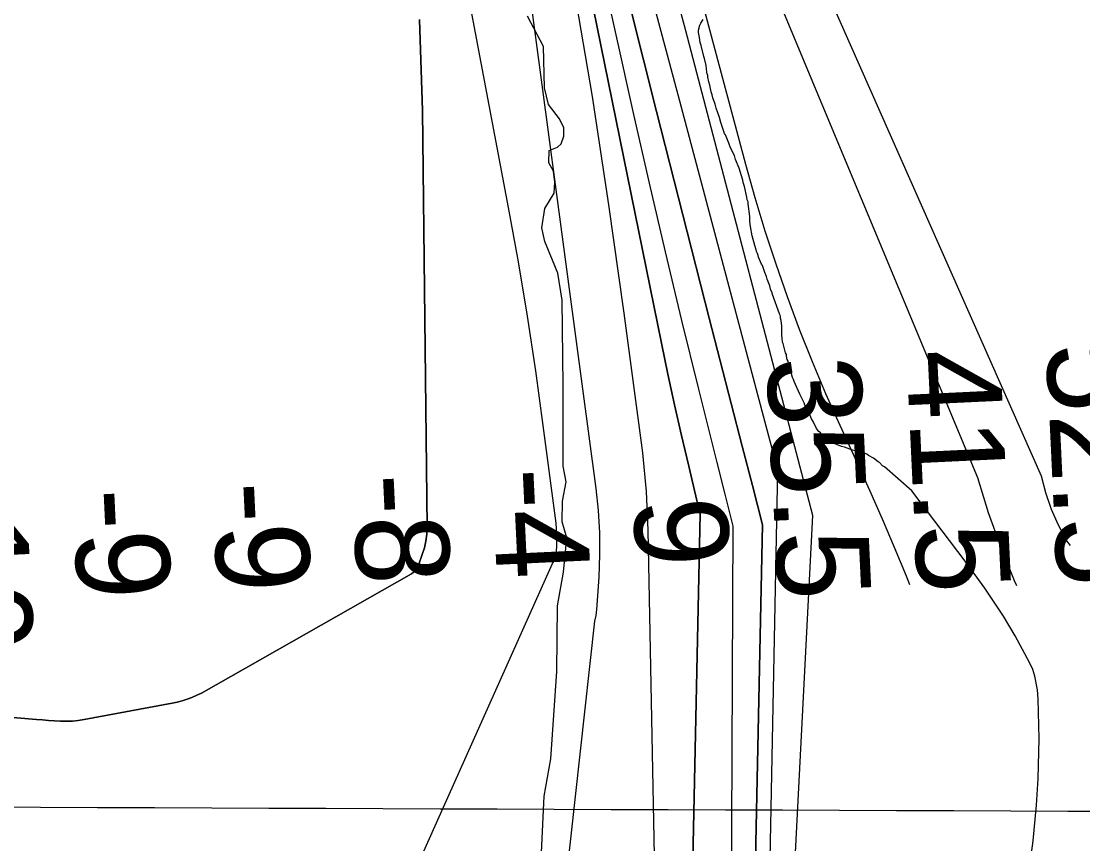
# Model space of a CAD drawing. Extents: x 3146026 to 3183936, y 897894 to 923344.
# Drawn here: x 3177673 to 3178432, y 909321 to 909909 of the extents above; entities that cross this region are included whole.
import ezdxf

# ---------------------------------------------------------------- set-up
doc = ezdxf.new("R2010")
doc.units = 0
for name, color, linetype in [('V-GRID-MAJR', 7, 'Continuous'), ('V-RIVR-EDGE', 7, 'Continuous'), ('V-RIVR-RANG', 7, 'Continuous'), ('V-SITE-VEGE', 7, 'Continuous'), ('V-TOPO-DPTH', 7, 'Continuous'), ('V-TOPO-MAJR', 7, 'Continuous'), ('V-TOPO-MINR', 7, 'Continuous'), ('V-TOPO-WATR', 7, 'Continuous')]:
    doc.layers.add(name, color=color, linetype=linetype)

msp = doc.modelspace()

# ---------------------------------------------------------------- linework, layer by layer
at = {"layer": 'V-GRID-MAJR'}
msp.add_spline([(3150267.842, 909437.3570000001), (3155490.4390000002, 909418.746), (3160713.04, 909400.895), (3165935.643, 909383.804), (3171158.249, 909367.4720000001), (3176380.857, 909351.9), (3181603.467, 909337.087), (3181603.468, 909337.087)], degree=3, dxfattribs=at)
at = {"layer": 'V-RIVR-EDGE'}
msp.add_lwpolyline([(3178044.6421623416, 909314.531555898), (3178046.589007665, 909354.709782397), (3178051.273960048, 909381.4868915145), (3178055.584980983, 909443.8292254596), (3178056.1633438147, 909490.9389462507), (3178060.379572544, 909514.9459702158), (3178062.7494585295, 909539.4194336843), (3178059.5449119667, 909550.9742083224), (3178059.58145836, 909565.7540868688), (3178062.38694783, 909579.6033705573), (3178060.105001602, 909590.693989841), (3178060.1415479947, 909605.4738683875), (3178060.2477609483, 909648.4278904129), (3178059.474772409, 909709.3971735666), (3178056.289641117, 909728.803758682), (3178047.10817869, 909751.4582892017), (3178044.8228062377, 909761.1632948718), (3178047.1664245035, 909775.0137206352), (3178053.660031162, 909786.082640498), (3178054.141317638, 909793.933308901), (3178053.2369905, 909801.7874035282), (3178050.01873904, 909807.7997237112), (3178050.04043846, 909816.5752765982), (3178056.050474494, 909818.8697856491), (3178058.827412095, 909821.1722892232), (3178060.688601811, 909826.7101753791), (3178060.703448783, 909832.7145010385), (3178057.4863393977, 909839.188692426), (3178049.659654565, 909849.3692741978), (3178046.9181212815, 909861.3847779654), (3178046.067471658, 909890.9468192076), (3178034.5743690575, 909912.6833176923)], dxfattribs=at)
at = {"layer": 'V-SITE-VEGE'}
for p, q in [((3178156.883, 909902.4929999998), (3178157.8310000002, 909906.1469999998)), ((3178157.8310000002, 909906.1469999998), (3178158.5500000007, 909907.613)), ((3178158.5500000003, 909907.613), (3178160.235, 909910.2999999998)), ((3178156.895, 909900.7869999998), (3178156.883, 909902.4929999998)), ((3178157.651, 909897.3849999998), (3178156.8950000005, 909900.7869999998)), ((3178158.161, 909893.7399999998), (3178157.651, 909897.3849999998)), ((3178158.906, 909891.5549999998), (3178158.161, 909893.7399999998)), ((3178160.666, 909883.7779999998), (3178158.906, 909891.5549999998)), ((3178161.161, 909882.3219999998), (3178160.666, 909883.7779999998)), ((3178162.415, 909877.221), (3178161.1610000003, 909882.3219999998)), ((3178162.933, 909872.5999999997), (3178162.415, 909877.221)), ((3178163.185, 909871.3859999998), (3178162.933, 909872.5999999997)), ((3178163.68, 909870.1739999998), (3178163.185, 909871.3859999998)), ((3178163.688, 909868.9569999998), (3178163.68, 909870.1739999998)), ((3178164.198, 909865.5529999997), (3178163.688, 909868.9569999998)), ((3178164.946, 909863.1239999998), (3178164.1980000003, 909865.5529999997)), ((3178165.951, 909858.5079999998), (3178164.946, 909863.1239999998)), ((3178166.699, 909856.3229999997), (3178165.951, 909858.5079999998)), ((3178167.201, 909854.138), (3178166.699, 909856.3229999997)), ((3178168.935, 909849.5259999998), (3178167.201, 909854.138)), ((3178169.441, 909846.853), (3178168.935, 909849.5259999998)), ((3178171.921, 909840.0559999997), (3178169.441, 909846.853)), ((3178172.921, 909836.4119999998), (3178171.921, 909840.0559999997)), ((3178174.4080000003, 909832.2859999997), (3178172.921, 909836.4119999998)), ((3178175.409, 909828.6419999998), (3178174.4080000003, 909832.2859999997)), ((3178176.146, 909827.6749999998), (3178175.409, 909828.6419999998)), ((3178178.62, 909821.8529999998), (3178176.1460000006, 909827.6749999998)), ((3178179.861, 909818.4529999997), (3178178.62, 909821.8529999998)), ((3178182.577, 909812.8769999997), (3178179.861, 909818.4529999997)), ((3178183.327, 909809.9599999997), (3178182.577, 909812.8769999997)), ((3178186.046, 909803.8959999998), (3178183.327, 909809.9599999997)), ((3178187.546, 909798.3089999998), (3178186.046, 909803.8959999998)), ((3178188.541, 909795.397), (3178187.5460000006, 909798.3089999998)), ((3178188.795, 909793.6949999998), (3178188.541, 909795.397)), ((3178189.788, 909790.7849999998), (3178188.795, 909793.6949999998)), ((3178191.545, 909783.2499999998), (3178189.788, 909790.7849999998)), ((3178191.801, 909781.3069999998), (3178191.545, 909783.2499999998)), ((3178192.299, 909779.8509999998), (3178191.801, 909781.3069999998)), ((3178192.309, 909778.3899999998), (3178192.299, 909779.8509999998)), ((3178193.589, 909769.3959999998), (3178192.309, 909778.3899999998)), ((3178193.616, 909765.7459999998), (3178193.589, 909769.3959999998)), ((3178194.128, 909762.0989999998), (3178193.616, 909765.7459999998)), ((3178195.389, 909755.5349999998), (3178194.128, 909762.0989999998)), ((3178197.142, 909748.4919999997), (3178195.389, 909755.5349999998)), ((3178198.1380000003, 909745.5789999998), (3178197.142, 909748.4919999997)), ((3178198.39, 909744.3649999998), (3178198.1380000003, 909745.5789999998)), ((3178199.129, 909742.9089999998), (3178198.39, 909744.3649999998)), ((3178199.627, 909741.4529999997), (3178199.129, 909742.9089999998)), ((3178199.879, 909740.2359999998), (3178199.627, 909741.4529999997)), ((3178201.859, 909735.1409999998), (3178199.879, 909740.2359999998)), ((3178202.596, 909734.1719999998), (3178201.859, 909735.1409999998)), ((3178204.335, 909729.3179999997), (3178202.596, 909734.1719999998)), ((3178205.5700000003, 909726.4079999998), (3178204.335, 909729.3179999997)), ((3178206.072, 909724.4639999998), (3178205.5700000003, 909726.4079999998)), ((3178207.81, 909719.6089999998), (3178206.072, 909724.4639999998)), ((3178208.312, 909717.4209999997), (3178207.81, 909719.6089999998)), ((3178209.5470000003, 909714.7549999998), (3178208.3120000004, 909717.4209999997)), ((3178209.799, 909713.5379999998), (3178209.5470000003, 909714.7549999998)), ((3178214.7630000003, 909699.7019999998), (3178209.7990000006, 909713.5379999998)), ((3178215.257, 909698.7329999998), (3178214.7630000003, 909699.7019999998)), ((3178215.507, 909697.7629999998), (3178215.257, 909698.7329999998)), ((3178215.515, 909696.5439999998), (3178215.507, 909697.7629999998)), ((3178216.015, 909694.8439999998), (3178215.515, 909696.5439999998)), ((3178216.529, 909690.9549999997), (3178216.015, 909694.8439999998)), ((3178216.574, 909684.3849999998), (3178216.529, 909690.9549999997)), ((3178216.8340000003, 909682.198), (3178216.5740000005, 909684.3849999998)), ((3178216.852, 909679.5189999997), (3178216.8340000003, 909682.198)), ((3178217.346, 909678.5499999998), (3178216.852, 909679.5189999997)), ((3178219.095, 909671.7489999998), (3178217.346, 909678.5499999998)), ((3178219.8340000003, 909670.5389999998), (3178219.095, 909671.7489999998)), ((3178219.842, 909669.3199999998), (3178219.8340000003, 909670.5389999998)), ((3178220.344, 909667.1349999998), (3178219.842, 909669.3199999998)), ((3178221.0840000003, 909665.9219999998), (3178220.3440000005, 909667.1349999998)), ((3178221.34, 909664.2199999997), (3178221.0840000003, 909665.9219999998)), ((3178222.085, 909662.0349999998), (3178221.3400000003, 909664.2199999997)), ((3178222.841, 909658.3919999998), (3178222.085, 909662.0349999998)), ((3178224.086, 909654.2629999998), (3178222.841, 909658.3919999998)), ((3178224.825, 909652.807), (3178224.0860000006, 909654.2629999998)), ((3178225.323, 909651.3529999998), (3178224.825, 909652.807)), ((3178229.282, 909642.1329999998), (3178225.323, 909651.3529999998)), ((3178232.487, 909636.071), (3178229.2820000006, 909642.1329999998)), ((3178232.987, 909634.3709999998), (3178232.487, 909636.071)), ((3178235.45, 909629.765), (3178232.9870000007, 909634.3709999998)), ((3178237.679, 909624.6719999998), (3178235.45, 909629.765)), ((3178238.907, 909622.7319999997), (3178237.679, 909624.6719999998)), ((3178241.377, 909617.6409999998), (3178238.907, 909622.7319999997)), ((3178242.8540000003, 909615.4599999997), (3178241.377, 909617.6409999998)), ((3178244.076, 909614.4949999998), (3178242.8540000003, 909615.4599999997)), ((3178245.795, 909612.3159999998), (3178244.076, 909614.4949999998)), ((3178247.998, 909610.3869999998), (3178245.795, 909612.3159999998)), ((3178252.8850000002, 909607.743), (3178247.998, 909610.3869999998)), ((3178253.862, 909607.0199999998), (3178252.8850000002, 909607.743)), ((3178259.232, 909604.8669999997), (3178253.862, 909607.0199999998)), ((3178261.181, 909604.3939999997), (3178259.232, 909604.8669999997)), ((3178267.037, 909602.2459999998), (3178261.181, 909604.3939999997)), ((3178271.667, 909601.0599999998), (3178267.037, 909602.2459999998)), ((3178272.886, 909601.0699999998), (3178271.667, 909601.0599999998)), ((3178277.2770000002, 909599.3969999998), (3178272.886, 909601.0699999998)), ((3178278.501, 909598.4329999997), (3178277.2770000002, 909599.3969999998)), ((3178281.921, 909596.5099999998), (3178278.501, 909598.4329999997)), ((3178285.346, 909593.8569999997), (3178281.921, 909596.5099999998)), ((3178286.323, 909593.3759999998), (3178285.346, 909593.8569999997)), ((3178288.5300000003, 909590.959), (3178286.323, 909593.3759999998)), ((3178289.995, 909590.2389999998), (3178288.5300000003, 909590.959)), ((3178309.34, 909573.099), (3178289.995, 909590.2389999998)), ((3178347.531, 909522.9129999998), (3178309.34, 909573.099)), ((3178361.705, 909503.4359999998), (3178347.531, 909522.9129999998)), ((3178374.899, 909483.3699999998), (3178361.705, 909503.4359999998)), ((3178383.205, 909469.4539999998), (3178374.899, 909483.3699999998)), ((3178393.742, 909449.9809999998), (3178383.205, 909469.4539999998)), ((3178395.8170000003, 909445.3179999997), (3178393.742, 909449.9809999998)), ((3178397.375, 909440.5539999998), (3178395.8170000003, 909445.3179999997)), ((3178399.241, 909430.8259999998), (3178397.3750000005, 909440.5539999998)), ((3178399.772, 909424.2710000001), (3178399.241, 909430.8259999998)), ((3178400.398, 909395.8359999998), (3178399.772, 909424.2710000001)), ((3178399.649, 909367.3099999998), (3178400.398, 909395.8359999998)), ((3178398.453, 909348.2729999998), (3178399.649, 909367.3099999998)), ((3178396.059, 909322.9109999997), (3178398.453, 909348.2729999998)), ((3178391.602, 909289.2049999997), (3178396.059, 909322.9109999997))]:
    msp.add_line(p, q, dxfattribs=at)
at = {"layer": 'V-TOPO-DPTH'}
for points in [[(3177734.37, 911177.02), (3177751, 911194.46), (3178015.9466763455, 910282.7681374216), (3178019.2833439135, 910273.1762188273), (3178022.4083285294, 910263.5196026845), (3178025.2157887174, 910253.7659402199), (3178027.811565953, 910243.9475802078), (3178089.9716959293, 909992.2325484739), (3178108.3645027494, 909918.2430825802), (3178126.9096398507, 909844.2920677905), (3178145.6832723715, 909770.3987296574), (3178164.609235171, 909696.5438426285), (3178188.2023664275, 909605.064422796), (3178195.4148403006, 909576.9701675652), (3178202.5857499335, 909548.8653563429), (3178192.892505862, 909082.1844553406)], [(3178146.714138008, 909017.3267109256), (3178158.124274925, 909556.5554997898), (3178155.763351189, 909566.3060706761), (3178149.90075182, 909590.6585955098), (3178144.7398082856, 909612.6148552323), (3178139.736762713, 909634.6061448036), (3178134.9705640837, 909656.6499791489), (3178130.362263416, 909678.7288433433), (3178013.9918671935, 910251.662664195), (3178012.9519405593, 910256.0976052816), (3178011.738908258, 910260.479000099), (3178010.2662174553, 910264.7800755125), (3178008.6204209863, 910269.027604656), (3177734.37, 911177.02)], [(3177734.37, 911177.02), (3178008.6204209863, 910269.027604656), (3178010.2662174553, 910264.7800755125), (3178011.738908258, 910260.479000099), (3178012.9519405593, 910256.0976052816), (3178013.9918671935, 910251.662664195), (3178130.362263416, 909678.7288433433), (3178134.9705640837, 909656.6499791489), (3178139.736762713, 909634.6061448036), (3178144.7398082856, 909612.6148552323), (3178149.90075182, 909590.6585955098), (3178155.763351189, 909566.3060706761), (3178158.124274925, 909556.5554997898), (3178146.714138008, 909017.3267109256)], [(3178034.6627967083, 909043.2100967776), (3178082.7019478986, 909479.8990568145), (3178083.729907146, 909483.9563909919), (3178084.3456513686, 909488.153167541), (3178085.9023734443, 909511.3738569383), (3178086.489509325, 909527.2757459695), (3178086.441957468, 909543.1566897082), (3178085.4423740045, 909559.0062155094), (3178083.8081028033, 909574.8347960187), (3178021.1063671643, 910043.7856546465), (3178016.0892408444, 910078.7829406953), (3178010.6319041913, 910113.7071623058), (3178004.51425204, 910148.5217872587), (3177997.956389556, 910183.2633477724), (3177989.604893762, 910225.3181661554), (3177986.715897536, 910238.9343912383), (3177983.5920046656, 910252.493263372), (3177980.115766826, 910265.9661060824), (3177976.4046323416, 910279.3815958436), (3177972.237338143, 910292.6505839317), (3177967.6986708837, 910305.7822614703), (3177962.602944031, 910318.7079731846), (3177957.135844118, 910331.4963743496), (3177727.657219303, 911136.2822402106)], [(3178034.6627967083, 909043.2100967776), (3178082.7019478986, 909479.8990568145), (3178083.729907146, 909483.9563909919), (3178084.3456513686, 909488.153167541), (3178085.9023734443, 909511.3738569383), (3178086.489509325, 909527.2757459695), (3178086.441957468, 909543.1566897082), (3178085.4423740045, 909559.0062155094), (3178083.8081028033, 909574.8347960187), (3178021.1063671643, 910043.7856546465), (3178016.0892408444, 910078.7829406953), (3178010.6319041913, 910113.7071623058), (3178004.51425204, 910148.5217872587), (3177997.956389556, 910183.2633477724), (3177989.604893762, 910225.3181661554), (3177986.715897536, 910238.9343912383), (3177983.5920046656, 910252.493263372), (3177980.115766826, 910265.9661060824), (3177976.4046323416, 910279.3815958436), (3177972.237338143, 910292.6505839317), (3177967.6986708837, 910305.7822614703), (3177962.602944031, 910318.7079731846), (3177957.135844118, 910331.4963743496), (3177727.657219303, 911136.2822402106)], [(3177957.4323460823, 909910.2678695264), (3177959.5552595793, 909845.0924220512), (3177962.821738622, 909547.1149976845), (3177962.603735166, 909542.1047892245), (3177962.030901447, 909537.1552839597), (3177960.925822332, 909532.296833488), (3177959.465912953, 909527.4990862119), (3177956.7023333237, 909519.9243371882), (3177955.8575528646, 909518.0759332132), (3177954.0562578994, 909515.6293109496), (3177951.635373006, 909513.8446645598), (3177801.526280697, 909428.48835288), (3177798.1934566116, 909426.8730387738), (3177794.8026768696, 909425.369900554), (3177791.335020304, 909424.063637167), (3177787.823569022, 909422.9056613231), (3177784.2464256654, 909421.9701167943), (3177780.625487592, 909421.1828598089), (3177717.7392131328, 909409.5657820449), (3177713.5179446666, 909408.939891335), (3177709.283682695, 909408.5144494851), (3177705.029930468, 909408.3896809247), (3177700.7631847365, 909408.4653612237), (3177696.48800739, 909408.713703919), (3177692.2147324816, 909408.9894713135), (3177687.9443112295, 909409.3063757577), (3177683.6757924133, 909409.6507049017), (3177607.7544202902, 909416.1431519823)], [(3177607.7544202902, 909416.1431519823), (3177683.6757924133, 909409.6507049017), (3177687.9443112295, 909409.3063757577), (3177692.2147324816, 909408.9894713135), (3177696.48800739, 909408.713703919), (3177700.7631847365, 909408.4653612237), (3177705.029930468, 909408.3896809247), (3177709.283682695, 909408.5144494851), (3177713.5179446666, 909408.939891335), (3177717.7392131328, 909409.5657820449), (3177780.625487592, 909421.1828598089), (3177784.2464256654, 909421.9701167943), (3177787.823569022, 909422.9056613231), (3177791.335020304, 909424.063637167), (3177794.8026768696, 909425.369900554), (3177798.1934566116, 909426.8730387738), (3177801.526280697, 909428.48835288), (3177951.635373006, 909513.8446645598), (3177954.0562578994, 909515.6293109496), (3177955.8575528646, 909518.0759332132), (3177956.7023333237, 909519.9243371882), (3177959.465912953, 909527.4990862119), (3177960.925822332, 909532.296833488), (3177962.030901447, 909537.1552839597), (3177962.603735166, 909542.1047892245), (3177962.821738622, 909547.1149976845), (3177959.5552595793, 909845.0924220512), (3177957.4323460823, 909910.2678695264)]]:
    msp.add_lwpolyline(points, dxfattribs=at)
at = {"layer": 'V-TOPO-MAJR'}
msp.add_lwpolyline([(3178308.0401064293, 909505.9574709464), (3178305.6043611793, 909511.9904483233), (3178297.1405505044, 909532.5165591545), (3178288.4763535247, 909552.9559777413), (3178279.5115770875, 909573.2653579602), (3178270.346414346, 909593.4880459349), (3178258.1552898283, 909619.8681121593), (3178248.0312649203, 909642.5512692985), (3178238.3085843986, 909665.3990382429), (3178229.1879204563, 909688.4937248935), (3178220.4686009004, 909711.7530233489), (3178212.349383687, 909735.229533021), (3178204.6277369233, 909758.8306012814), (3178197.5024458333, 909782.6185074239), (3178190.7747251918, 909806.5309721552), (3178133.2115889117, 910021.4694059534)], dxfattribs=at)
at = {"layer": 'V-TOPO-MINR'}
for points in [[(3178384.3676034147, 909505.0654485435), (3178382.7520942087, 909508.8325022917), (3178373.09056352, 909533.0273694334), (3178364.257845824, 909557.4980132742), (3178356.6683476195, 909582.3823221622), (3178105.847439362, 910184.1236506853), (3178099.092308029, 910207.9954553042), (3178092.37304328, 910231.8774529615), (3178088.2667285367, 910246.5357088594), (3178083.5004453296, 910263.0570671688), (3178078.5648210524, 910279.526245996), (3178073.3751851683, 910295.9171556), (3178068.016208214, 910312.2558857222), (3177784.27, 911229.35)], [(3178214.151536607, 909077.938604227), (3178238.542931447, 909555.4244009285), (3178147.74442402, 909902.0017168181), (3178131.4739533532, 909963.5659831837), (3178115.027301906, 910025.0827412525), (3178098.316379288, 910086.528236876), (3178081.4292758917, 910147.9262242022), (3178059.6190712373, 910226.5622353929), (3178053.327374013, 910248.552125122), (3178046.799081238, 910270.4694467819), (3178039.915895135, 910292.277916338), (3178032.7961134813, 910314.0138178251), (3178000.5931954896, 910409.6933440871), (3177996.5222855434, 910422.9270986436), (3177767.63, 911211.91)], [(3178203.5221703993, 909080.0615841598), (3178213.557365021, 909588.1649410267), (3178203.479650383, 909626.435099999), (3178164.542426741, 909772.9896179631), (3178142.616112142, 909855.2450206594), (3178120.5997554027, 909937.4762364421), (3178098.4483354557, 910019.671171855), (3178076.2068733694, 910101.8419203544), (3178039.273116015, 910237.8500470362), (3178035.305736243, 910251.9605398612), (3178031.1714605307, 910266.0203340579), (3178026.786840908, 910280.0040803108), (3178022.2353253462, 910293.9371279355), (3177759.3200000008, 911203.18)], [(3178192.892505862, 909082.1844553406), (3178202.5857499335, 909548.8653563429), (3178195.4148403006, 909576.9701675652), (3178188.2023664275, 909605.064422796), (3178164.609235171, 909696.5438426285), (3178145.6832723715, 909770.3987296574), (3178126.9096398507, 909844.2920677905), (3178108.3645027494, 909918.2430825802), (3178089.9716959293, 909992.2325484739), (3178027.811565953, 910243.9475802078), (3178025.2157887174, 910253.7659402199), (3178022.4083285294, 910263.5196026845), (3178019.2833439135, 910273.1762188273), (3178015.9466763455, 910282.7681374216), (3177751, 911194.46)], [(3178179.527479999, 909061.7413572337), (3178181.5781700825, 909547.8462936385), (3178175.879900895, 909570.6613733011), (3178170.1834817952, 909593.4769151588), (3178157.119086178, 909645.8165364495), (3178145.0842024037, 909694.8475893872), (3178133.3057430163, 909743.9391054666), (3178121.911920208, 909793.121316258), (3178110.7745217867, 909842.363990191), (3178020.749330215, 910247.767618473), (3178018.9825279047, 910254.9051542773), (3178016.990043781, 910261.9731522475), (3178014.659036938, 910268.936843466), (3178012.1023482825, 910275.83099685), (3177742.69, 911185.74)], [(3178133.4963139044, 908895.314971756), (3178120.9870578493, 909544.9646579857), (3178119.651571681, 909572.6389920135), (3178117.0009834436, 909600.2967412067), (3178103.814926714, 909700.2079641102), (3178092.9220294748, 909777.704095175), (3178081.1612724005, 909855.0607922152), (3178068.098725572, 909932.2083382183), (3178054.1683189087, 910009.2164501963), (3178007.45050228, 910255.604377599), (3178007.0630760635, 910257.3239359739), (3178006.0206218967, 910260.679929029), (3178005.365593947, 910262.3163637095), (3177726.06, 911168.29)], [(3177929.119800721, 909245.1327151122), (3178052.534657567, 909521.2131351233), (3178054.33238126, 909524.0666440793), (3178055.0297537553, 909526.1415340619), (3178055.1905339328, 909527.2421344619), (3178055.596969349, 909533.3064978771), (3178055.7526066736, 909537.4640298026), (3178055.7452119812, 909541.6164660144), (3178055.4932692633, 909545.761258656), (3178055.078294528, 909549.9009555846), (3178045.9680368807, 909619.9050130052), (3178040.5386244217, 909658.989295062), (3178034.6614547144, 909698.0021716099), (3178028.112649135, 909736.9079398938), (3178021.1160863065, 909775.7423026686), (3177938.775738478, 910211.2245439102), (3177936.011554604, 910224.6836490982), (3177696.0700000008, 911136.8300000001)], [(3178034.6627967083, 909043.2100967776), (3178082.7019478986, 909479.8990568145), (3178083.729907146, 909483.9563909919), (3178084.3456513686, 909488.153167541), (3178085.9023734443, 909511.3738569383), (3178086.489509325, 909527.2757459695), (3178086.441957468, 909543.1566897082), (3178085.4423740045, 909559.0062155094), (3178083.8081028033, 909574.8347960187), (3178021.1063671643, 910043.7856546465), (3178016.0892408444, 910078.7829406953), (3178010.6319041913, 910113.7071623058), (3178004.51425204, 910148.5217872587), (3177997.956389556, 910183.2633477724), (3177989.604893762, 910225.3181661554), (3177986.715897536, 910238.9343912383), (3177983.5920046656, 910252.493263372), (3177980.115766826, 910265.9661060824), (3177976.4046323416, 910279.3815958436), (3177972.237338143, 910292.6505839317), (3177967.6986708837, 910305.7822614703), (3177962.602944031, 910318.7079731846), (3177957.135844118, 910331.4963743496), (3177727.657219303, 911136.2822402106)], [(3178422.951621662, 909534.1227449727), (3178420.1555480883, 909537.4375524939), (3178414.258568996, 909548.4721554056), (3178409.1471382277, 909559.813750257), (3178405.214029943, 909571.6158330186), (3178402.0664699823, 909583.7249077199), (3178099.4634041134, 910267.5425856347), (3178097.8938587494, 910273.0784561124), (3178096.9419801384, 910276.4772986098), (3178095.836497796, 910280.3097946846), (3178094.6915705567, 910284.1301349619), (3178093.4874759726, 910287.9322415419), (3178092.243936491, 910291.7221923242), (3178090.4599875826, 910297.0199657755), (3178089.8134293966, 910299.3104016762), (3178089.5038557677, 910302.6695795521), (3178089.834545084, 910303.5379682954), (3178090.5013950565, 910304.185089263), (3178091.392352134, 910304.6846983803)], [(3177607.7544202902, 909416.1431519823), (3177683.6757924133, 909409.6507049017), (3177687.9443112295, 909409.3063757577), (3177692.2147324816, 909408.9894713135), (3177696.48800739, 909408.713703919), (3177700.7631847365, 909408.4653612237), (3177705.029930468, 909408.3896809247), (3177709.283682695, 909408.5144494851), (3177713.5179446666, 909408.939891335), (3177717.7392131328, 909409.5657820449), (3177780.625487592, 909421.1828598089), (3177784.2464256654, 909421.9701167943), (3177787.823569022, 909422.9056613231), (3177791.335020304, 909424.063637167), (3177794.8026768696, 909425.369900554), (3177798.1934566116, 909426.8730387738), (3177801.526280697, 909428.48835288), (3177951.635373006, 909513.8446645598), (3177954.0562578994, 909515.6293109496), (3177955.8575528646, 909518.0759332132), (3177956.7023333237, 909519.9243371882), (3177959.465912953, 909527.4990862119), (3177960.925822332, 909532.296833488), (3177962.030901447, 909537.1552839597), (3177962.603735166, 909542.1047892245), (3177962.821738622, 909547.1149976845), (3177959.5552595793, 909845.0924220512), (3177957.4323460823, 909910.2678695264)]]:
    msp.add_lwpolyline(points, dxfattribs=at)
at = {"layer": 'V-TOPO-WATR'}
msp.add_lwpolyline([(3178146.714138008, 909017.3267109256), (3178158.124274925, 909556.5554997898), (3178155.763351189, 909566.3060706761), (3178149.90075182, 909590.6585955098), (3178144.7398082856, 909612.6148552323), (3178139.736762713, 909634.6061448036), (3178134.9705640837, 909656.6499791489), (3178130.362263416, 909678.7288433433), (3178013.9918671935, 910251.662664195), (3178012.9519405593, 910256.0976052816), (3178011.738908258, 910260.479000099), (3178010.2662174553, 910264.7800755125), (3178008.6204209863, 910269.027604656), (3177734.37, 911177.02)], dxfattribs=at)

# ---------------------------------------------------------------- texts
at = {"layer": 'V-RIVR-RANG'}
for s, p in [('41.5', (3178305.4500350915, 909672.9180897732)), ('52.5', (3178405.3270350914, 909677.8720897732)), ('35.5', (3178205.5730350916, 909667.9650897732)), ('-10', (3177608.817474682, 909585.0207031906)), ('-8', (3177909.18213773, 909584.3349665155)), ('-4', (3178009.0963917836, 909588.4975053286)), ('-9', (3177809.342391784, 909578.5905053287)), ('-9', (3177709.465391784, 909573.6375053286)), ('9', (3178110.2161935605, 909567.1027990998))]:
    msp.add_text(s, height=67, rotation=272.6983257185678, dxfattribs=at).set_placement(p)

doc.saveas('drawing.dxf')
